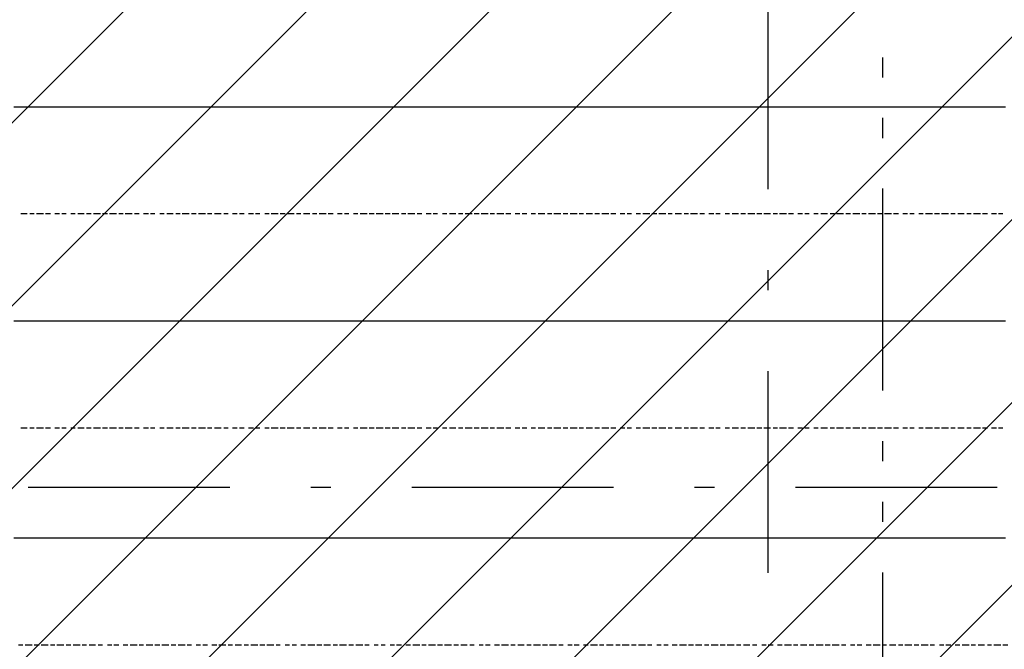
# Model space of a CAD drawing. Extents: x 997 to 109698, y 921 to 94021.
# Tile 523 of 656: x 25096 to 26924, y 47429 to 48598. Entities that reach past the tile are written whole.
import ezdxf

# ---------------------------------------------------------------- set-up
doc = ezdxf.new("R2010")
doc.units = 0
doc.header["$MEASUREMENT"] = 0
for name, color, linetype in [('12', 7, 'CONTINUOUS'), ('28', 7, 'CONTINUOUS'), ('40', 7, 'CONTINUOUS')]:
    doc.layers.add(name, color=color, linetype=linetype)

msp = doc.modelspace()

# ---------------------------------------------------------------- linework, layer by layer
at = {"layer": '12', "color": 5}
for p, q in [((25084.630503, 48436.563401), (25097.630503, 48436.563401)), ((25097.630503, 48436.563401), (25105.630503, 48436.563401)), ((25105.630503, 48436.563401), (25118.630503, 48436.563401)), ((25118.630503, 48436.563401), (25126.630503, 48436.563401)), ((25126.630503, 48436.563401), (25135.630503, 48436.563401)), ((25135.630503, 48436.563401), (25148.630503, 48436.563401)), ((25148.630503, 48436.563401), (25156.630503, 48436.563401)), ((25156.630503, 48436.563401), (25164.630503, 48436.563401)), ((25164.630503, 48436.563401), (25177.630503, 48436.563401)), ((25177.630503, 48436.563401), (25186.630503, 48436.563401)), ((25186.630503, 48436.563401), (25194.630503, 48436.563401)), ((25194.630503, 48436.563401), (25207.630503, 48436.563401)), ((25207.630503, 48436.563401), (25215.630503, 48436.563401)), ((25215.630503, 48436.563401), (25224.630503, 48436.563401)), ((25224.630503, 48436.563401), (25236.630503, 48436.563401)), ((25236.630503, 48436.563401), (25245.630503, 48436.563401)), ((25245.630503, 48436.563401), (25258.630503, 48436.563401)), ((25258.630503, 48436.563401), (25266.630503, 48436.563401)), ((25266.630503, 48436.563401), (25275.630503, 48436.563401)), ((25275.630503, 48436.563401), (25287.630503, 48436.563401)), ((25287.630503, 48436.563401), (25296.630503, 48436.563401)), ((25296.630503, 48436.563401), (25304.630503, 48436.563401)), ((25304.630503, 48436.563401), (25317.630503, 48436.563401)), ((25317.630503, 48436.563401), (25325.630503, 48436.563401)), ((25325.630503, 48436.563401), (25334.630503, 48436.563401)), ((25334.630503, 48436.563401), (25346.630503, 48436.563401)), ((25346.630503, 48436.563401), (25355.630503, 48436.563401)), ((25355.630503, 48436.563401), (25368.630503, 48436.563401)), ((25368.630503, 48436.563401), (25376.630503, 48436.563401)), ((25376.630503, 48436.563401), (25385.630503, 48436.563401)), ((25385.630503, 48436.563401), (25397.630503, 48436.563401)), ((25397.630503, 48436.563401), (25406.630503, 48436.563401)), ((25406.630503, 48436.563401), (25414.630503, 48436.563401)), ((25414.630503, 48436.563401), (25427.630503, 48436.563401)), ((25427.630503, 48436.563401), (25435.630503, 48436.563401)), ((25435.630503, 48436.563401), (25444.630503, 48436.563401)), ((25444.630503, 48436.563401), (25457.630503, 48436.563401)), ((25457.630503, 48436.563401), (25465.630503, 48436.563401)), ((25465.630503, 48436.563401), (25478.630503, 48436.563401)), ((25478.630503, 48436.563401), (25486.630503, 48436.563401)), ((25486.630503, 48436.563401), (25495.630503, 48436.563401)), ((25495.630503, 48436.563401), (25507.630503, 48436.563401)), ((25507.630503, 48436.563401), (25516.630503, 48436.563401)), ((25516.630503, 48436.563401), (25524.630503, 48436.563401)), ((25524.630503, 48436.563401), (25537.630503, 48436.563401)), ((25537.630503, 48436.563401), (25545.630503, 48436.563401)), ((25545.630503, 48436.563401), (25554.630503, 48436.563401)), ((25554.630503, 48436.563401), (25567.630503, 48436.563401)), ((25567.630503, 48436.563401), (25575.630503, 48436.563401)), ((25575.630503, 48436.563401), (25588.630503, 48436.563401)), ((25588.630503, 48436.563401), (25596.630503, 48436.563401)), ((25596.630503, 48436.563401), (25605.630503, 48436.563401)), ((25605.630503, 48436.563401), (25617.630503, 48436.563401)), ((25617.630503, 48436.563401), (25626.630503, 48436.563401)), ((25626.630503, 48436.563401), (25634.630503, 48436.563401)), ((25634.630503, 48436.563401), (25647.630503, 48436.563401)), ((25647.630503, 48436.563401), (25656.630503, 48436.563401)), ((25656.630503, 48436.563401), (25664.630503, 48436.563401)), ((25664.630503, 48436.563401), (25677.630503, 48436.563401)), ((25677.630503, 48436.563401), (25685.630503, 48436.563401)), ((25685.630503, 48436.563401), (25698.630503, 48436.563401)), ((25698.630503, 48436.563401), (25706.630503, 48436.563401)), ((25706.630503, 48436.563401), (25715.630503, 48436.563401)), ((25715.630503, 48436.563401), (25727.630503, 48436.563401)), ((25727.630503, 48436.563401), (25736.630503, 48436.563401)), ((25736.630503, 48436.563401), (25744.630503, 48436.563401)), ((25744.630503, 48436.563401), (25757.630503, 48436.563401)), ((25757.630503, 48436.563401), (25766.630503, 48436.563401)), ((25766.630503, 48436.563401), (25774.630503, 48436.563401)), ((25774.630503, 48436.563401), (25787.630503, 48436.563401)), ((25787.630503, 48436.563401), (25795.630503, 48436.563401)), ((25795.630503, 48436.563401), (25804.630503, 48436.563401)), ((25804.630503, 48436.563401), (25816.630503, 48436.563401)), ((25816.630503, 48436.563401), (25825.630503, 48436.563401)), ((25825.630503, 48436.563401), (25838.630503, 48436.563401)), ((25838.630503, 48436.563401), (25846.630503, 48436.563401)), ((25846.630503, 48436.563401), (25854.630503, 48436.563401)), ((25854.630503, 48436.563401), (25867.630503, 48436.563401)), ((25867.630503, 48436.563401), (25876.630503, 48436.563401)), ((25876.630503, 48436.563401), (25884.630503, 48436.563401)), ((25884.630503, 48436.563401), (25897.630503, 48436.563401)), ((25897.630503, 48436.563401), (25905.630503, 48436.563401)), ((25905.630503, 48436.563401), (25914.630503, 48436.563401)), ((25914.630503, 48436.563401), (25926.630503, 48436.563401)), ((25926.630503, 48436.563401), (25935.630503, 48436.563401)), ((25935.630503, 48436.563401), (25948.630503, 48436.563401)), ((25948.630503, 48436.563401), (25956.630503, 48436.563401)), ((25956.630503, 48436.563401), (25965.630503, 48436.563401)), ((25965.630503, 48436.563401), (25977.630503, 48436.563401)), ((25977.630503, 48436.563401), (25986.630503, 48436.563401)), ((25986.630503, 48436.563401), (25994.630503, 48436.563401)), ((25994.630503, 48436.563401), (26007.630503, 48436.563401)), ((26007.630503, 48436.563401), (26015.630503, 48436.563401)), ((26015.630503, 48436.563401), (26024.630503, 48436.563401)), ((26024.630503, 48436.563401), (26037.630503, 48436.563401)), ((26037.630503, 48436.563401), (26045.630503, 48436.563401)), ((26045.630503, 48436.563401), (26058.630503, 48436.563401)), ((26058.630503, 48436.563401), (26066.630503, 48436.563401)), ((26066.630503, 48436.563401), (26075.630503, 48436.563401)), ((26075.630503, 48436.563401), (26087.630503, 48436.563401)), ((26087.630503, 48436.563401), (26096.630503, 48436.563401)), ((26096.630503, 48436.563401), (26104.630503, 48436.563401)), ((26104.630503, 48436.563401), (26117.630503, 48436.563401)), ((26117.630503, 48436.563401), (26125.630503, 48436.563401)), ((26125.630503, 48436.563401), (26134.630503, 48436.563401)), ((26134.630503, 48436.563401), (26147.630503, 48436.563401)), ((26147.630503, 48436.563401), (26155.630503, 48436.563401)), ((26155.630503, 48436.563401), (26168.630503, 48436.563401)), ((26168.630503, 48436.563401), (26176.630503, 48436.563401)), ((26176.630503, 48436.563401), (26185.630503, 48436.563401)), ((26185.630503, 48436.563401), (26197.630503, 48436.563401)), ((26197.630503, 48436.563401), (26206.630503, 48436.563401)), ((26206.630503, 48436.563401), (26214.630503, 48436.563401)), ((26214.630503, 48436.563401), (26227.630503, 48436.563401)), ((26227.630503, 48436.563401), (26235.630503, 48436.563401)), ((26235.630503, 48436.563401), (26244.630503, 48436.563401)), ((26244.630503, 48436.563401), (26257.630503, 48436.563401)), ((26257.630503, 48436.563401), (26265.630503, 48436.563401)), ((26265.630503, 48436.563401), (26278.630503, 48436.563401)), ((26278.630503, 48436.563401), (26286.630503, 48436.563401)), ((26286.630503, 48436.563401), (26295.630503, 48436.563401)), ((26295.630503, 48436.563401), (26307.630503, 48436.563401)), ((26307.630503, 48436.563401), (26316.630503, 48436.563401)), ((26316.630503, 48436.563401), (26324.630503, 48436.563401)), ((26324.630503, 48436.563401), (26337.630503, 48436.563401)), ((26337.630503, 48436.563401), (26346.630503, 48436.563401)), ((26346.630503, 48436.563401), (26354.630503, 48436.563401)), ((26354.630503, 48436.563401), (26367.630503, 48436.563401)), ((26367.630503, 48436.563401), (26375.630503, 48436.563401)), ((26375.630503, 48436.563401), (26384.630503, 48436.563401)), ((26384.630503, 48436.563401), (26396.630503, 48436.563401)), ((26396.630503, 48436.563401), (26405.630503, 48436.563401)), ((26405.630503, 48436.563401), (26418.630503, 48436.563401)), ((26418.630503, 48436.563401), (26426.630503, 48436.563401)), ((26426.630503, 48436.563401), (26434.630503, 48436.563401)), ((26434.630503, 48436.563401), (26447.630503, 48436.563401)), ((26447.630503, 48436.563401), (26456.630503, 48436.563401)), ((26456.630503, 48436.563401), (26464.630503, 48436.563401)), ((26464.630503, 48436.563401), (26477.630503, 48436.563401)), ((26477.630503, 48436.563401), (26485.630503, 48436.563401)), ((26485.630503, 48436.563401), (26494.630503, 48436.563401)), ((26494.630503, 48436.563401), (26506.630503, 48436.563401)), ((26506.630503, 48436.563401), (26515.630503, 48436.563401)), ((26515.630503, 48436.563401), (26528.630503, 48436.563401)), ((26528.630503, 48436.563401), (26536.630503, 48436.563401)), ((26536.630503, 48436.563401), (26545.630503, 48436.563401)), ((26545.630503, 48436.563401), (26557.630503, 48436.563401)), ((26557.630503, 48436.563401), (26566.630503, 48436.563401)), ((26566.630503, 48436.563401), (26574.630503, 48436.563401)), ((26574.630503, 48436.563401), (26587.630503, 48436.563401)), ((26587.630503, 48436.563401), (26595.630503, 48436.563401)), ((26595.630503, 48436.563401), (26604.630503, 48436.563401)), ((26604.630503, 48436.563401), (26617.630503, 48436.563401)), ((26617.630503, 48436.563401), (26625.630503, 48436.563401)), ((26625.630503, 48436.563401), (26638.630503, 48436.563401)), ((26638.630503, 48436.563401), (26646.630503, 48436.563401)), ((26646.630503, 48436.563401), (26655.630503, 48436.563401)), ((26655.630503, 48436.563401), (26667.630503, 48436.563401)), ((26667.630503, 48436.563401), (26676.630503, 48436.563401)), ((26676.630503, 48436.563401), (26684.630503, 48436.563401)), ((26684.630503, 48436.563401), (26697.630503, 48436.563401)), ((26697.630503, 48436.563401), (26705.630503, 48436.563401)), ((26705.630503, 48436.563401), (26714.630503, 48436.563401)), ((26714.630503, 48436.563401), (26727.630503, 48436.563401)), ((26727.630503, 48436.563401), (26735.630503, 48436.563401)), ((26735.630503, 48436.563401), (26748.630503, 48436.563401)), ((26748.630503, 48436.563401), (26756.630503, 48436.563401)), ((26756.630503, 48436.563401), (26765.630503, 48436.563401)), ((26765.630503, 48436.563401), (26777.630503, 48436.563401)), ((26777.630503, 48436.563401), (26786.630503, 48436.563401)), ((26786.630503, 48436.563401), (26794.630503, 48436.563401)), ((26794.630503, 48436.563401), (26807.630503, 48436.563401)), ((26807.630503, 48436.563401), (26815.630503, 48436.563401)), ((26815.630503, 48436.563401), (26824.630503, 48436.563401)), ((26824.630503, 48436.563401), (26837.630503, 48436.563401)), ((26837.630503, 48436.563401), (26845.630503, 48436.563401)), ((26845.630503, 48436.563401), (26858.630503, 48436.563401)), ((26858.630503, 48436.563401), (26866.630503, 48436.563401)), ((26866.630503, 48436.563401), (26875.630503, 48436.563401)), ((26875.630503, 48436.563401), (26887.630503, 48436.563401)), ((26887.630503, 48436.563401), (26896.630503, 48436.563401)), ((26896.630503, 48436.563401), (26904.630503, 48436.563401)), ((26904.630503, 48436.563401), (26917.630503, 48436.563401)), ((26917.630503, 48436.563401), (26926.630503, 48436.563401)), ((25084.630503, 48039.563401), (25097.630503, 48039.563401)), ((25097.630503, 48039.563401), (25105.630503, 48039.563401)), ((25105.630503, 48039.563401), (25118.630503, 48039.563401)), ((25118.630503, 48039.563401), (25126.630503, 48039.563401)), ((25126.630503, 48039.563401), (25135.630503, 48039.563401)), ((25135.630503, 48039.563401), (25148.630503, 48039.563401)), ((25148.630503, 48039.563401), (25156.630503, 48039.563401)), ((25156.630503, 48039.563401), (25164.630503, 48039.563401)), ((25164.630503, 48039.563401), (25177.630503, 48039.563401)), ((25177.630503, 48039.563401), (25186.630503, 48039.563401)), ((25186.630503, 48039.563401), (25194.630503, 48039.563401)), ((25194.630503, 48039.563401), (25207.630503, 48039.563401)), ((25207.630503, 48039.563401), (25215.630503, 48039.563401)), ((25215.630503, 48039.563401), (25224.630503, 48039.563401)), ((25224.630503, 48039.563401), (25236.630503, 48039.563401)), ((25236.630503, 48039.563401), (25245.630503, 48039.563401)), ((25245.630503, 48039.563401), (25258.630503, 48039.563401)), ((25258.630503, 48039.563401), (25266.630503, 48039.563401)), ((25266.630503, 48039.563401), (25275.630503, 48039.563401)), ((25275.630503, 48039.563401), (25287.630503, 48039.563401)), ((25287.630503, 48039.563401), (25296.630503, 48039.563401)), ((25296.630503, 48039.563401), (25304.630503, 48039.563401)), ((25304.630503, 48039.563401), (25317.630503, 48039.563401)), ((25317.630503, 48039.563401), (25325.630503, 48039.563401)), ((25325.630503, 48039.563401), (25334.630503, 48039.563401)), ((25334.630503, 48039.563401), (25346.630503, 48039.563401)), ((25346.630503, 48039.563401), (25355.630503, 48039.563401)), ((25355.630503, 48039.563401), (25368.630503, 48039.563401)), ((25368.630503, 48039.563401), (25376.630503, 48039.563401)), ((25376.630503, 48039.563401), (25385.630503, 48039.563401)), ((25385.630503, 48039.563401), (25397.630503, 48039.563401)), ((25397.630503, 48039.563401), (25406.630503, 48039.563401)), ((25406.630503, 48039.563401), (25414.630503, 48039.563401)), ((25414.630503, 48039.563401), (25427.630503, 48039.563401)), ((25427.630503, 48039.563401), (25435.630503, 48039.563401)), ((25435.630503, 48039.563401), (25444.630503, 48039.563401)), ((25444.630503, 48039.563401), (25457.630503, 48039.563401)), ((25457.630503, 48039.563401), (25465.630503, 48039.563401)), ((25465.630503, 48039.563401), (25478.630503, 48039.563401)), ((25478.630503, 48039.563401), (25486.630503, 48039.563401)), ((25486.630503, 48039.563401), (25495.630503, 48039.563401)), ((25495.630503, 48039.563401), (25507.630503, 48039.563401)), ((25507.630503, 48039.563401), (25516.630503, 48039.563401)), ((25516.630503, 48039.563401), (25524.630503, 48039.563401)), ((25524.630503, 48039.563401), (25537.630503, 48039.563401)), ((25537.630503, 48039.563401), (25545.630503, 48039.563401)), ((25545.630503, 48039.563401), (25554.630503, 48039.563401)), ((25554.630503, 48039.563401), (25567.630503, 48039.563401)), ((25567.630503, 48039.563401), (25575.630503, 48039.563401)), ((25575.630503, 48039.563401), (25588.630503, 48039.563401)), ((25588.630503, 48039.563401), (25596.630503, 48039.563401)), ((25596.630503, 48039.563401), (25605.630503, 48039.563401)), ((25605.630503, 48039.563401), (25617.630503, 48039.563401)), ((25617.630503, 48039.563401), (25626.630503, 48039.563401)), ((25626.630503, 48039.563401), (25634.630503, 48039.563401)), ((25634.630503, 48039.563401), (25647.630503, 48039.563401)), ((25647.630503, 48039.563401), (25656.630503, 48039.563401)), ((25656.630503, 48039.563401), (25664.630503, 48039.563401)), ((25664.630503, 48039.563401), (25677.630503, 48039.563401)), ((25677.630503, 48039.563401), (25685.630503, 48039.563401)), ((25685.630503, 48039.563401), (25698.630503, 48039.563401)), ((25698.630503, 48039.563401), (25706.630503, 48039.563401)), ((25706.630503, 48039.563401), (25715.630503, 48039.563401)), ((25715.630503, 48039.563401), (25727.630503, 48039.563401)), ((25727.630503, 48039.563401), (25736.630503, 48039.563401)), ((25736.630503, 48039.563401), (25744.630503, 48039.563401)), ((25744.630503, 48039.563401), (25757.630503, 48039.563401)), ((25757.630503, 48039.563401), (25766.630503, 48039.563401)), ((25766.630503, 48039.563401), (25774.630503, 48039.563401)), ((25774.630503, 48039.563401), (25787.630503, 48039.563401)), ((25787.630503, 48039.563401), (25795.630503, 48039.563401)), ((25795.630503, 48039.563401), (25804.630503, 48039.563401)), ((25804.630503, 48039.563401), (25816.630503, 48039.563401)), ((25816.630503, 48039.563401), (25825.630503, 48039.563401)), ((25825.630503, 48039.563401), (25838.630503, 48039.563401)), ((25838.630503, 48039.563401), (25846.630503, 48039.563401)), ((25846.630503, 48039.563401), (25854.630503, 48039.563401)), ((25854.630503, 48039.563401), (25867.630503, 48039.563401)), ((25867.630503, 48039.563401), (25876.630503, 48039.563401)), ((25876.630503, 48039.563401), (25884.630503, 48039.563401)), ((25884.630503, 48039.563401), (25897.630503, 48039.563401)), ((25897.630503, 48039.563401), (25905.630503, 48039.563401)), ((25905.630503, 48039.563401), (25914.630503, 48039.563401)), ((25914.630503, 48039.563401), (25926.630503, 48039.563401)), ((25926.630503, 48039.563401), (25935.630503, 48039.563401)), ((25935.630503, 48039.563401), (25948.630503, 48039.563401)), ((25948.630503, 48039.563401), (25956.630503, 48039.563401)), ((25956.630503, 48039.563401), (25965.630503, 48039.563401)), ((25965.630503, 48039.563401), (25977.630503, 48039.563401)), ((25977.630503, 48039.563401), (25986.630503, 48039.563401)), ((25986.630503, 48039.563401), (25994.630503, 48039.563401)), ((25994.630503, 48039.563401), (26007.630503, 48039.563401)), ((26007.630503, 48039.563401), (26015.630503, 48039.563401)), ((26015.630503, 48039.563401), (26024.630503, 48039.563401)), ((26024.630503, 48039.563401), (26037.630503, 48039.563401)), ((26037.630503, 48039.563401), (26045.630503, 48039.563401)), ((26045.630503, 48039.563401), (26058.630503, 48039.563401)), ((26058.630503, 48039.563401), (26066.630503, 48039.563401)), ((26066.630503, 48039.563401), (26075.630503, 48039.563401)), ((26075.630503, 48039.563401), (26087.630503, 48039.563401)), ((26087.630503, 48039.563401), (26096.630503, 48039.563401)), ((26096.630503, 48039.563401), (26104.630503, 48039.563401)), ((26104.630503, 48039.563401), (26117.630503, 48039.563401)), ((26117.630503, 48039.563401), (26125.630503, 48039.563401)), ((26125.630503, 48039.563401), (26134.630503, 48039.563401)), ((26134.630503, 48039.563401), (26147.630503, 48039.563401)), ((26147.630503, 48039.563401), (26155.630503, 48039.563401)), ((26155.630503, 48039.563401), (26168.630503, 48039.563401)), ((26168.630503, 48039.563401), (26176.630503, 48039.563401)), ((26176.630503, 48039.563401), (26185.630503, 48039.563401)), ((26185.630503, 48039.563401), (26197.630503, 48039.563401)), ((26197.630503, 48039.563401), (26206.630503, 48039.563401)), ((26206.630503, 48039.563401), (26214.630503, 48039.563401)), ((26214.630503, 48039.563401), (26227.630503, 48039.563401)), ((26227.630503, 48039.563401), (26235.630503, 48039.563401)), ((26235.630503, 48039.563401), (26244.630503, 48039.563401)), ((26244.630503, 48039.563401), (26257.630503, 48039.563401)), ((26257.630503, 48039.563401), (26265.630503, 48039.563401)), ((26265.630503, 48039.563401), (26278.630503, 48039.563401)), ((26278.630503, 48039.563401), (26286.630503, 48039.563401)), ((26286.630503, 48039.563401), (26295.630503, 48039.563401)), ((26295.630503, 48039.563401), (26307.630503, 48039.563401)), ((26307.630503, 48039.563401), (26316.630503, 48039.563401)), ((26316.630503, 48039.563401), (26324.630503, 48039.563401)), ((26324.630503, 48039.563401), (26337.630503, 48039.563401)), ((26337.630503, 48039.563401), (26346.630503, 48039.563401)), ((26346.630503, 48039.563401), (26354.630503, 48039.563401)), ((26354.630503, 48039.563401), (26367.630503, 48039.563401)), ((26367.630503, 48039.563401), (26375.630503, 48039.563401)), ((26375.630503, 48039.563401), (26384.630503, 48039.563401)), ((26384.630503, 48039.563401), (26396.630503, 48039.563401)), ((26396.630503, 48039.563401), (26405.630503, 48039.563401)), ((26405.630503, 48039.563401), (26418.630503, 48039.563401)), ((26418.630503, 48039.563401), (26426.630503, 48039.563401)), ((26426.630503, 48039.563401), (26434.630503, 48039.563401)), ((26434.630503, 48039.563401), (26447.630503, 48039.563401)), ((26447.630503, 48039.563401), (26456.630503, 48039.563401)), ((26456.630503, 48039.563401), (26464.630503, 48039.563401)), ((26464.630503, 48039.563401), (26477.630503, 48039.563401)), ((26477.630503, 48039.563401), (26485.630503, 48039.563401)), ((26485.630503, 48039.563401), (26494.630503, 48039.563401)), ((26494.630503, 48039.563401), (26506.630503, 48039.563401)), ((26506.630503, 48039.563401), (26515.630503, 48039.563401)), ((26515.630503, 48039.563401), (26528.630503, 48039.563401)), ((26528.630503, 48039.563401), (26536.630503, 48039.563401)), ((26536.630503, 48039.563401), (26545.630503, 48039.563401)), ((26545.630503, 48039.563401), (26557.630503, 48039.563401)), ((26557.630503, 48039.563401), (26566.630503, 48039.563401)), ((26566.630503, 48039.563401), (26574.630503, 48039.563401)), ((26574.630503, 48039.563401), (26587.630503, 48039.563401)), ((26587.630503, 48039.563401), (26595.630503, 48039.563401)), ((26595.630503, 48039.563401), (26604.630503, 48039.563401)), ((26604.630503, 48039.563401), (26617.630503, 48039.563401)), ((26617.630503, 48039.563401), (26625.630503, 48039.563401)), ((26625.630503, 48039.563401), (26638.630503, 48039.563401)), ((26638.630503, 48039.563401), (26646.630503, 48039.563401)), ((26646.630503, 48039.563401), (26655.630503, 48039.563401)), ((26655.630503, 48039.563401), (26667.630503, 48039.563401)), ((26667.630503, 48039.563401), (26676.630503, 48039.563401)), ((26676.630503, 48039.563401), (26684.630503, 48039.563401)), ((26684.630503, 48039.563401), (26697.630503, 48039.563401)), ((26697.630503, 48039.563401), (26705.630503, 48039.563401)), ((26705.630503, 48039.563401), (26714.630503, 48039.563401)), ((26714.630503, 48039.563401), (26727.630503, 48039.563401)), ((26727.630503, 48039.563401), (26735.630503, 48039.563401)), ((26735.630503, 48039.563401), (26748.630503, 48039.563401)), ((26748.630503, 48039.563401), (26756.630503, 48039.563401)), ((26756.630503, 48039.563401), (26765.630503, 48039.563401)), ((26765.630503, 48039.563401), (26777.630503, 48039.563401)), ((26777.630503, 48039.563401), (26786.630503, 48039.563401)), ((26786.630503, 48039.563401), (26794.630503, 48039.563401)), ((26794.630503, 48039.563401), (26807.630503, 48039.563401)), ((26807.630503, 48039.563401), (26815.630503, 48039.563401)), ((26815.630503, 48039.563401), (26824.630503, 48039.563401)), ((26824.630503, 48039.563401), (26837.630503, 48039.563401)), ((26837.630503, 48039.563401), (26845.630503, 48039.563401)), ((26845.630503, 48039.563401), (26858.630503, 48039.563401)), ((26858.630503, 48039.563401), (26866.630503, 48039.563401)), ((26866.630503, 48039.563401), (26875.630503, 48039.563401)), ((26875.630503, 48039.563401), (26887.630503, 48039.563401)), ((26887.630503, 48039.563401), (26896.630503, 48039.563401)), ((26896.630503, 48039.563401), (26904.630503, 48039.563401)), ((26904.630503, 48039.563401), (26917.630503, 48039.563401)), ((26917.630503, 48039.563401), (26926.630503, 48039.563401)), ((25084.630503, 47636.563401), (25097.630503, 47636.563401)), ((25097.630503, 47636.563401), (25105.630503, 47636.563401)), ((25105.630503, 47636.563401), (25118.630503, 47636.563401)), ((25118.630503, 47636.563401), (25126.630503, 47636.563401)), ((25126.630503, 47636.563401), (25135.630503, 47636.563401)), ((25135.630503, 47636.563401), (25148.630503, 47636.563401)), ((25148.630503, 47636.563401), (25156.630503, 47636.563401)), ((25156.630503, 47636.563401), (25164.630503, 47636.563401)), ((25164.630503, 47636.563401), (25177.630503, 47636.563401)), ((25177.630503, 47636.563401), (25186.630503, 47636.563401)), ((25186.630503, 47636.563401), (25194.630503, 47636.563401)), ((25194.630503, 47636.563401), (25207.630503, 47636.563401)), ((25207.630503, 47636.563401), (25215.630503, 47636.563401)), ((25215.630503, 47636.563401), (25224.630503, 47636.563401)), ((25224.630503, 47636.563401), (25236.630503, 47636.563401)), ((25236.630503, 47636.563401), (25245.630503, 47636.563401)), ((25245.630503, 47636.563401), (25258.630503, 47636.563401)), ((25258.630503, 47636.563401), (25266.630503, 47636.563401)), ((25266.630503, 47636.563401), (25275.630503, 47636.563401)), ((25275.630503, 47636.563401), (25287.630503, 47636.563401)), ((25287.630503, 47636.563401), (25296.630503, 47636.563401)), ((25296.630503, 47636.563401), (25304.630503, 47636.563401)), ((25304.630503, 47636.563401), (25317.630503, 47636.563401)), ((25317.630503, 47636.563401), (25325.630503, 47636.563401)), ((25325.630503, 47636.563401), (25334.630503, 47636.563401)), ((25334.630503, 47636.563401), (25346.630503, 47636.563401)), ((25346.630503, 47636.563401), (25355.630503, 47636.563401)), ((25355.630503, 47636.563401), (25368.630503, 47636.563401)), ((25368.630503, 47636.563401), (25376.630503, 47636.563401)), ((25376.630503, 47636.563401), (25385.630503, 47636.563401)), ((25385.630503, 47636.563401), (25397.630503, 47636.563401)), ((25397.630503, 47636.563401), (25406.630503, 47636.563401)), ((25406.630503, 47636.563401), (25414.630503, 47636.563401)), ((25414.630503, 47636.563401), (25427.630503, 47636.563401)), ((25427.630503, 47636.563401), (25435.630503, 47636.563401)), ((25435.630503, 47636.563401), (25444.630503, 47636.563401)), ((25444.630503, 47636.563401), (25457.630503, 47636.563401)), ((25457.630503, 47636.563401), (25465.630503, 47636.563401)), ((25465.630503, 47636.563401), (25478.630503, 47636.563401)), ((25478.630503, 47636.563401), (25486.630503, 47636.563401)), ((25486.630503, 47636.563401), (25495.630503, 47636.563401)), ((25495.630503, 47636.563401), (25507.630503, 47636.563401)), ((25507.630503, 47636.563401), (25516.630503, 47636.563401)), ((25516.630503, 47636.563401), (25524.630503, 47636.563401)), ((25524.630503, 47636.563401), (25537.630503, 47636.563401)), ((25537.630503, 47636.563401), (25545.630503, 47636.563401)), ((25545.630503, 47636.563401), (25554.630503, 47636.563401)), ((25554.630503, 47636.563401), (25567.630503, 47636.563401)), ((25567.630503, 47636.563401), (25575.630503, 47636.563401)), ((25575.630503, 47636.563401), (25588.630503, 47636.563401)), ((25588.630503, 47636.563401), (25596.630503, 47636.563401)), ((25596.630503, 47636.563401), (25605.630503, 47636.563401)), ((25605.630503, 47636.563401), (25617.630503, 47636.563401)), ((25617.630503, 47636.563401), (25626.630503, 47636.563401)), ((25626.630503, 47636.563401), (25634.630503, 47636.563401)), ((25634.630503, 47636.563401), (25647.630503, 47636.563401)), ((25647.630503, 47636.563401), (25656.630503, 47636.563401)), ((25656.630503, 47636.563401), (25664.630503, 47636.563401)), ((25664.630503, 47636.563401), (25677.630503, 47636.563401)), ((25677.630503, 47636.563401), (25685.630503, 47636.563401)), ((25685.630503, 47636.563401), (25698.630503, 47636.563401)), ((25698.630503, 47636.563401), (25706.630503, 47636.563401)), ((25706.630503, 47636.563401), (25715.630503, 47636.563401)), ((25715.630503, 47636.563401), (25727.630503, 47636.563401)), ((25727.630503, 47636.563401), (25736.630503, 47636.563401)), ((25736.630503, 47636.563401), (25744.630503, 47636.563401)), ((25744.630503, 47636.563401), (25757.630503, 47636.563401)), ((25757.630503, 47636.563401), (25766.630503, 47636.563401)), ((25766.630503, 47636.563401), (25774.630503, 47636.563401)), ((25774.630503, 47636.563401), (25787.630503, 47636.563401)), ((25787.630503, 47636.563401), (25795.630503, 47636.563401)), ((25795.630503, 47636.563401), (25804.630503, 47636.563401)), ((25804.630503, 47636.563401), (25816.630503, 47636.563401)), ((25816.630503, 47636.563401), (25825.630503, 47636.563401)), ((25825.630503, 47636.563401), (25838.630503, 47636.563401)), ((25838.630503, 47636.563401), (25846.630503, 47636.563401)), ((25846.630503, 47636.563401), (25854.630503, 47636.563401)), ((25854.630503, 47636.563401), (25867.630503, 47636.563401)), ((25867.630503, 47636.563401), (25876.630503, 47636.563401)), ((25876.630503, 47636.563401), (25884.630503, 47636.563401)), ((25884.630503, 47636.563401), (25897.630503, 47636.563401)), ((25897.630503, 47636.563401), (25905.630503, 47636.563401)), ((25905.630503, 47636.563401), (25914.630503, 47636.563401)), ((25914.630503, 47636.563401), (25926.630503, 47636.563401)), ((25926.630503, 47636.563401), (25935.630503, 47636.563401)), ((25935.630503, 47636.563401), (25948.630503, 47636.563401)), ((25948.630503, 47636.563401), (25956.630503, 47636.563401)), ((25956.630503, 47636.563401), (25965.630503, 47636.563401)), ((25965.630503, 47636.563401), (25977.630503, 47636.563401)), ((25977.630503, 47636.563401), (25986.630503, 47636.563401)), ((25986.630503, 47636.563401), (25994.630503, 47636.563401)), ((25994.630503, 47636.563401), (26007.630503, 47636.563401)), ((26007.630503, 47636.563401), (26015.630503, 47636.563401)), ((26015.630503, 47636.563401), (26024.630503, 47636.563401)), ((26024.630503, 47636.563401), (26037.630503, 47636.563401)), ((26037.630503, 47636.563401), (26045.630503, 47636.563401)), ((26045.630503, 47636.563401), (26058.630503, 47636.563401)), ((26058.630503, 47636.563401), (26066.630503, 47636.563401)), ((26066.630503, 47636.563401), (26075.630503, 47636.563401)), ((26075.630503, 47636.563401), (26087.630503, 47636.563401)), ((26087.630503, 47636.563401), (26096.630503, 47636.563401)), ((26096.630503, 47636.563401), (26104.630503, 47636.563401)), ((26104.630503, 47636.563401), (26117.630503, 47636.563401)), ((26117.630503, 47636.563401), (26125.630503, 47636.563401)), ((26125.630503, 47636.563401), (26134.630503, 47636.563401)), ((26134.630503, 47636.563401), (26147.630503, 47636.563401)), ((26147.630503, 47636.563401), (26155.630503, 47636.563401)), ((26155.630503, 47636.563401), (26168.630503, 47636.563401)), ((26168.630503, 47636.563401), (26176.630503, 47636.563401)), ((26176.630503, 47636.563401), (26185.630503, 47636.563401)), ((26185.630503, 47636.563401), (26197.630503, 47636.563401)), ((26197.630503, 47636.563401), (26206.630503, 47636.563401)), ((26206.630503, 47636.563401), (26214.630503, 47636.563401)), ((26214.630503, 47636.563401), (26227.630503, 47636.563401)), ((26227.630503, 47636.563401), (26235.630503, 47636.563401)), ((26235.630503, 47636.563401), (26244.630503, 47636.563401)), ((26244.630503, 47636.563401), (26257.630503, 47636.563401)), ((26257.630503, 47636.563401), (26265.630503, 47636.563401)), ((26265.630503, 47636.563401), (26278.630503, 47636.563401)), ((26278.630503, 47636.563401), (26286.630503, 47636.563401)), ((26286.630503, 47636.563401), (26295.630503, 47636.563401)), ((26295.630503, 47636.563401), (26307.630503, 47636.563401)), ((26307.630503, 47636.563401), (26316.630503, 47636.563401)), ((26316.630503, 47636.563401), (26324.630503, 47636.563401)), ((26324.630503, 47636.563401), (26337.630503, 47636.563401)), ((26337.630503, 47636.563401), (26346.630503, 47636.563401)), ((26346.630503, 47636.563401), (26354.630503, 47636.563401)), ((26354.630503, 47636.563401), (26367.630503, 47636.563401)), ((26367.630503, 47636.563401), (26375.630503, 47636.563401)), ((26375.630503, 47636.563401), (26384.630503, 47636.563401)), ((26384.630503, 47636.563401), (26396.630503, 47636.563401)), ((26396.630503, 47636.563401), (26405.630503, 47636.563401)), ((26405.630503, 47636.563401), (26418.630503, 47636.563401)), ((26418.630503, 47636.563401), (26426.630503, 47636.563401)), ((26426.630503, 47636.563401), (26434.630503, 47636.563401)), ((26434.630503, 47636.563401), (26447.630503, 47636.563401)), ((26447.630503, 47636.563401), (26456.630503, 47636.563401)), ((26456.630503, 47636.563401), (26464.630503, 47636.563401)), ((26464.630503, 47636.563401), (26477.630503, 47636.563401)), ((26477.630503, 47636.563401), (26485.630503, 47636.563401)), ((26485.630503, 47636.563401), (26494.630503, 47636.563401)), ((26494.630503, 47636.563401), (26506.630503, 47636.563401)), ((26506.630503, 47636.563401), (26515.630503, 47636.563401)), ((26515.630503, 47636.563401), (26528.630503, 47636.563401)), ((26528.630503, 47636.563401), (26536.630503, 47636.563401)), ((26536.630503, 47636.563401), (26545.630503, 47636.563401)), ((26545.630503, 47636.563401), (26557.630503, 47636.563401)), ((26557.630503, 47636.563401), (26566.630503, 47636.563401)), ((26566.630503, 47636.563401), (26574.630503, 47636.563401)), ((26574.630503, 47636.563401), (26587.630503, 47636.563401)), ((26587.630503, 47636.563401), (26595.630503, 47636.563401)), ((26595.630503, 47636.563401), (26604.630503, 47636.563401)), ((26604.630503, 47636.563401), (26617.630503, 47636.563401)), ((26617.630503, 47636.563401), (26625.630503, 47636.563401)), ((26625.630503, 47636.563401), (26638.630503, 47636.563401)), ((26638.630503, 47636.563401), (26646.630503, 47636.563401)), ((26646.630503, 47636.563401), (26655.630503, 47636.563401)), ((26655.630503, 47636.563401), (26667.630503, 47636.563401)), ((26667.630503, 47636.563401), (26676.630503, 47636.563401)), ((26676.630503, 47636.563401), (26684.630503, 47636.563401)), ((26684.630503, 47636.563401), (26697.630503, 47636.563401)), ((26697.630503, 47636.563401), (26705.630503, 47636.563401)), ((26705.630503, 47636.563401), (26714.630503, 47636.563401)), ((26714.630503, 47636.563401), (26727.630503, 47636.563401)), ((26727.630503, 47636.563401), (26735.630503, 47636.563401)), ((26735.630503, 47636.563401), (26748.630503, 47636.563401)), ((26748.630503, 47636.563401), (26756.630503, 47636.563401)), ((26756.630503, 47636.563401), (26765.630503, 47636.563401)), ((26765.630503, 47636.563401), (26777.630503, 47636.563401)), ((26777.630503, 47636.563401), (26786.630503, 47636.563401)), ((26786.630503, 47636.563401), (26794.630503, 47636.563401)), ((26794.630503, 47636.563401), (26807.630503, 47636.563401)), ((26807.630503, 47636.563401), (26815.630503, 47636.563401)), ((26815.630503, 47636.563401), (26824.630503, 47636.563401)), ((26824.630503, 47636.563401), (26837.630503, 47636.563401)), ((26837.630503, 47636.563401), (26845.630503, 47636.563401)), ((26845.630503, 47636.563401), (26858.630503, 47636.563401)), ((26858.630503, 47636.563401), (26866.630503, 47636.563401)), ((26866.630503, 47636.563401), (26875.630503, 47636.563401)), ((26875.630503, 47636.563401), (26887.630503, 47636.563401)), ((26887.630503, 47636.563401), (26896.630503, 47636.563401)), ((26896.630503, 47636.563401), (26904.630503, 47636.563401)), ((26904.630503, 47636.563401), (26917.630503, 47636.563401)), ((26917.630503, 47636.563401), (26926.630503, 47636.563401))]:
    msp.add_line(p, q, dxfattribs=at)
at = {"layer": '12', "color": 1}
for p, q in [((25097.630503, 48238.563401), (25109.630503, 48238.563401)), ((25114.630503, 48238.563401), (25122.630503, 48238.563401)), ((25126.630503, 48238.563401), (25139.630503, 48238.563401)), ((25143.630503, 48238.563401), (25152.630503, 48238.563401)), ((25160.630503, 48238.563401), (25169.630503, 48238.563401)), ((25173.630503, 48238.563401), (25181.630503, 48238.563401)), ((25190.630503, 48238.563401), (25198.630503, 48238.563401)), ((25203.630503, 48238.563401), (25215.630503, 48238.563401)), ((25219.630503, 48238.563401), (25228.630503, 48238.563401)), ((25232.630503, 48238.563401), (25245.630503, 48238.563401)), ((25249.630503, 48238.563401), (25258.630503, 48238.563401)), ((25262.630503, 48238.563401), (25275.630503, 48238.563401)), ((25279.630503, 48238.563401), (25287.630503, 48238.563401)), ((25291.630503, 48238.563401), (25304.630503, 48238.563401)), ((25308.630503, 48238.563401), (25317.630503, 48238.563401)), ((25325.630503, 48238.563401), (25334.630503, 48238.563401)), ((25338.630503, 48238.563401), (25346.630503, 48238.563401)), ((25355.630503, 48238.563401), (25363.630503, 48238.563401)), ((25368.630503, 48238.563401), (25380.630503, 48238.563401)), ((25385.630503, 48238.563401), (25393.630503, 48238.563401)), ((25397.630503, 48238.563401), (25410.630503, 48238.563401)), ((25414.630503, 48238.563401), (25423.630503, 48238.563401)), ((25427.630503, 48238.563401), (25440.630503, 48238.563401)), ((25444.630503, 48238.563401), (25452.630503, 48238.563401)), ((25457.630503, 48238.563401), (25469.630503, 48238.563401)), ((25474.630503, 48238.563401), (25482.630503, 48238.563401)), ((25490.630503, 48238.563401), (25499.630503, 48238.563401)), ((25503.630503, 48238.563401), (25512.630503, 48238.563401)), ((25520.630503, 48238.563401), (25529.630503, 48238.563401)), ((25533.630503, 48238.563401), (25541.630503, 48238.563401)), ((25550.630503, 48238.563401), (25558.630503, 48238.563401)), ((25562.630503, 48238.563401), (25575.630503, 48238.563401)), ((25579.630503, 48238.563401), (25588.630503, 48238.563401)), ((25592.630503, 48238.563401), (25605.630503, 48238.563401)), ((25609.630503, 48238.563401), (25617.630503, 48238.563401)), ((25622.630503, 48238.563401), (25634.630503, 48238.563401)), ((25639.630503, 48238.563401), (25647.630503, 48238.563401)), ((25651.630503, 48238.563401), (25664.630503, 48238.563401)), ((25668.630503, 48238.563401), (25677.630503, 48238.563401)), ((25685.630503, 48238.563401), (25694.630503, 48238.563401)), ((25698.630503, 48238.563401), (25706.630503, 48238.563401)), ((25715.630503, 48238.563401), (25723.630503, 48238.563401)), ((25727.630503, 48238.563401), (25740.630503, 48238.563401)), ((25744.630503, 48238.563401), (25753.630503, 48238.563401)), ((25757.630503, 48238.563401), (25770.630503, 48238.563401)), ((25774.630503, 48238.563401), (25783.630503, 48238.563401)), ((25787.630503, 48238.563401), (25799.630503, 48238.563401)), ((25804.630503, 48238.563401), (25812.630503, 48238.563401)), ((25816.630503, 48238.563401), (25829.630503, 48238.563401)), ((25833.630503, 48238.563401), (25842.630503, 48238.563401)), ((25850.630503, 48238.563401), (25859.630503, 48238.563401)), ((25863.630503, 48238.563401), (25871.630503, 48238.563401)), ((25880.630503, 48238.563401), (25888.630503, 48238.563401)), ((25893.630503, 48238.563401), (25905.630503, 48238.563401)), ((25910.630503, 48238.563401), (25918.630503, 48238.563401)), ((25922.630503, 48238.563401), (25935.630503, 48238.563401)), ((25939.630503, 48238.563401), (25948.630503, 48238.563401)), ((25952.630503, 48238.563401), (25965.630503, 48238.563401)), ((25969.630503, 48238.563401), (25977.630503, 48238.563401)), ((25981.630503, 48238.563401), (25994.630503, 48238.563401)), ((25998.630503, 48238.563401), (26007.630503, 48238.563401)), ((26015.630503, 48238.563401), (26024.630503, 48238.563401)), ((26028.630503, 48238.563401), (26037.630503, 48238.563401)), ((26045.630503, 48238.563401), (26053.630503, 48238.563401)), ((26058.630503, 48238.563401), (26070.630503, 48238.563401)), ((26075.630503, 48238.563401), (26083.630503, 48238.563401)), ((26087.630503, 48238.563401), (26100.630503, 48238.563401)), ((26104.630503, 48238.563401), (26113.630503, 48238.563401)), ((26117.630503, 48238.563401), (26130.630503, 48238.563401)), ((26134.630503, 48238.563401), (26142.630503, 48238.563401)), ((26147.630503, 48238.563401), (26159.630503, 48238.563401)), ((26163.630503, 48238.563401), (26172.630503, 48238.563401)), ((26176.630503, 48238.563401), (26189.630503, 48238.563401)), ((26193.630503, 48238.563401), (26202.630503, 48238.563401)), ((26210.630503, 48238.563401), (26219.630503, 48238.563401)), ((26223.630503, 48238.563401), (26231.630503, 48238.563401)), ((26240.630503, 48238.563401), (26248.630503, 48238.563401)), ((26252.630503, 48238.563401), (26265.630503, 48238.563401)), ((26269.630503, 48238.563401), (26278.630503, 48238.563401)), ((26282.630503, 48238.563401), (26295.630503, 48238.563401)), ((26299.630503, 48238.563401), (26307.630503, 48238.563401)), ((26312.630503, 48238.563401), (26324.630503, 48238.563401)), ((26329.630503, 48238.563401), (26337.630503, 48238.563401)), ((26341.630503, 48238.563401), (26354.630503, 48238.563401)), ((26358.630503, 48238.563401), (26367.630503, 48238.563401)), ((26375.630503, 48238.563401), (26384.630503, 48238.563401)), ((26388.630503, 48238.563401), (26396.630503, 48238.563401)), ((26405.630503, 48238.563401), (26413.630503, 48238.563401)), ((26418.630503, 48238.563401), (26430.630503, 48238.563401)), ((26434.630503, 48238.563401), (26443.630503, 48238.563401)), ((26447.630503, 48238.563401), (26460.630503, 48238.563401)), ((26464.630503, 48238.563401), (26473.630503, 48238.563401)), ((26477.630503, 48238.563401), (26489.630503, 48238.563401)), ((26494.630503, 48238.563401), (26502.630503, 48238.563401)), ((26506.630503, 48238.563401), (26519.630503, 48238.563401)), ((26523.630503, 48238.563401), (26532.630503, 48238.563401)), ((26540.630503, 48238.563401), (26549.630503, 48238.563401)), ((26553.630503, 48238.563401), (26561.630503, 48238.563401)), ((26570.630503, 48238.563401), (26578.630503, 48238.563401)), ((26583.630503, 48238.563401), (26595.630503, 48238.563401)), ((26600.630503, 48238.563401), (26608.630503, 48238.563401)), ((26612.630503, 48238.563401), (26625.630503, 48238.563401)), ((26629.630503, 48238.563401), (26638.630503, 48238.563401)), ((26642.630503, 48238.563401), (26655.630503, 48238.563401)), ((26659.630503, 48238.563401), (26667.630503, 48238.563401)), ((26671.630503, 48238.563401), (26684.630503, 48238.563401)), ((26688.630503, 48238.563401), (26697.630503, 48238.563401)), ((26701.630503, 48238.563401), (26714.630503, 48238.563401)), ((26718.630503, 48238.563401), (26727.630503, 48238.563401)), ((26735.630503, 48238.563401), (26744.630503, 48238.563401)), ((26748.630503, 48238.563401), (26756.630503, 48238.563401)), ((26765.630503, 48238.563401), (26773.630503, 48238.563401)), ((26777.630503, 48238.563401), (26790.630503, 48238.563401)), ((26794.630503, 48238.563401), (26803.630503, 48238.563401)), ((26807.630503, 48238.563401), (26820.630503, 48238.563401)), ((26824.630503, 48238.563401), (26832.630503, 48238.563401)), ((26837.630503, 48238.563401), (26849.630503, 48238.563401)), ((26854.630503, 48238.563401), (26862.630503, 48238.563401)), ((26866.630503, 48238.563401), (26879.630503, 48238.563401)), ((26883.630503, 48238.563401), (26892.630503, 48238.563401)), ((26900.630503, 48238.563401), (26909.630503, 48238.563401)), ((26913.630503, 48238.563401), (26921.630503, 48238.563401)), ((25097.630503, 47840.563401), (25109.630503, 47840.563401)), ((25114.630503, 47840.563401), (25122.630503, 47840.563401)), ((25126.630503, 47840.563401), (25139.630503, 47840.563401)), ((25143.630503, 47840.563401), (25152.630503, 47840.563401)), ((25160.630503, 47840.563401), (25169.630503, 47840.563401)), ((25173.630503, 47840.563401), (25181.630503, 47840.563401)), ((25190.630503, 47840.563401), (25198.630503, 47840.563401)), ((25203.630503, 47840.563401), (25215.630503, 47840.563401)), ((25219.630503, 47840.563401), (25228.630503, 47840.563401)), ((25232.630503, 47840.563401), (25245.630503, 47840.563401)), ((25249.630503, 47840.563401), (25258.630503, 47840.563401)), ((25262.630503, 47840.563401), (25275.630503, 47840.563401)), ((25279.630503, 47840.563401), (25287.630503, 47840.563401)), ((25291.630503, 47840.563401), (25304.630503, 47840.563401)), ((25308.630503, 47840.563401), (25317.630503, 47840.563401)), ((25325.630503, 47840.563401), (25334.630503, 47840.563401)), ((25338.630503, 47840.563401), (25346.630503, 47840.563401)), ((25355.630503, 47840.563401), (25363.630503, 47840.563401)), ((25368.630503, 47840.563401), (25380.630503, 47840.563401)), ((25385.630503, 47840.563401), (25393.630503, 47840.563401)), ((25397.630503, 47840.563401), (25410.630503, 47840.563401)), ((25414.630503, 47840.563401), (25423.630503, 47840.563401)), ((25427.630503, 47840.563401), (25440.630503, 47840.563401)), ((25444.630503, 47840.563401), (25452.630503, 47840.563401)), ((25457.630503, 47840.563401), (25469.630503, 47840.563401)), ((25474.630503, 47840.563401), (25482.630503, 47840.563401)), ((25490.630503, 47840.563401), (25499.630503, 47840.563401)), ((25503.630503, 47840.563401), (25512.630503, 47840.563401)), ((25520.630503, 47840.563401), (25529.630503, 47840.563401)), ((25533.630503, 47840.563401), (25541.630503, 47840.563401)), ((25550.630503, 47840.563401), (25558.630503, 47840.563401)), ((25562.630503, 47840.563401), (25575.630503, 47840.563401)), ((25579.630503, 47840.563401), (25588.630503, 47840.563401)), ((25592.630503, 47840.563401), (25605.630503, 47840.563401)), ((25609.630503, 47840.563401), (25617.630503, 47840.563401)), ((25622.630503, 47840.563401), (25634.630503, 47840.563401)), ((25639.630503, 47840.563401), (25647.630503, 47840.563401)), ((25651.630503, 47840.563401), (25664.630503, 47840.563401)), ((25668.630503, 47840.563401), (25677.630503, 47840.563401)), ((25685.630503, 47840.563401), (25694.630503, 47840.563401)), ((25698.630503, 47840.563401), (25706.630503, 47840.563401)), ((25715.630503, 47840.563401), (25723.630503, 47840.563401)), ((25727.630503, 47840.563401), (25740.630503, 47840.563401)), ((25744.630503, 47840.563401), (25753.630503, 47840.563401)), ((25757.630503, 47840.563401), (25770.630503, 47840.563401)), ((25774.630503, 47840.563401), (25783.630503, 47840.563401)), ((25787.630503, 47840.563401), (25799.630503, 47840.563401)), ((25804.630503, 47840.563401), (25812.630503, 47840.563401)), ((25816.630503, 47840.563401), (25829.630503, 47840.563401)), ((25833.630503, 47840.563401), (25842.630503, 47840.563401)), ((25850.630503, 47840.563401), (25859.630503, 47840.563401)), ((25863.630503, 47840.563401), (25871.630503, 47840.563401)), ((25880.630503, 47840.563401), (25888.630503, 47840.563401)), ((25893.630503, 47840.563401), (25905.630503, 47840.563401)), ((25910.630503, 47840.563401), (25918.630503, 47840.563401)), ((25922.630503, 47840.563401), (25935.630503, 47840.563401)), ((25939.630503, 47840.563401), (25948.630503, 47840.563401)), ((25952.630503, 47840.563401), (25965.630503, 47840.563401)), ((25969.630503, 47840.563401), (25977.630503, 47840.563401)), ((25981.630503, 47840.563401), (25994.630503, 47840.563401)), ((25998.630503, 47840.563401), (26007.630503, 47840.563401)), ((26015.630503, 47840.563401), (26024.630503, 47840.563401)), ((26028.630503, 47840.563401), (26037.630503, 47840.563401)), ((26045.630503, 47840.563401), (26053.630503, 47840.563401)), ((26058.630503, 47840.563401), (26070.630503, 47840.563401)), ((26075.630503, 47840.563401), (26083.630503, 47840.563401)), ((26087.630503, 47840.563401), (26100.630503, 47840.563401)), ((26104.630503, 47840.563401), (26113.630503, 47840.563401)), ((26117.630503, 47840.563401), (26130.630503, 47840.563401)), ((26134.630503, 47840.563401), (26142.630503, 47840.563401)), ((26147.630503, 47840.563401), (26159.630503, 47840.563401)), ((26163.630503, 47840.563401), (26172.630503, 47840.563401)), ((26176.630503, 47840.563401), (26189.630503, 47840.563401)), ((26193.630503, 47840.563401), (26202.630503, 47840.563401)), ((26210.630503, 47840.563401), (26219.630503, 47840.563401)), ((26223.630503, 47840.563401), (26231.630503, 47840.563401)), ((26240.630503, 47840.563401), (26248.630503, 47840.563401)), ((26252.630503, 47840.563401), (26265.630503, 47840.563401)), ((26269.630503, 47840.563401), (26278.630503, 47840.563401)), ((26282.630503, 47840.563401), (26295.630503, 47840.563401)), ((26299.630503, 47840.563401), (26307.630503, 47840.563401)), ((26312.630503, 47840.563401), (26324.630503, 47840.563401)), ((26329.630503, 47840.563401), (26337.630503, 47840.563401)), ((26341.630503, 47840.563401), (26354.630503, 47840.563401)), ((26358.630503, 47840.563401), (26367.630503, 47840.563401)), ((26375.630503, 47840.563401), (26384.630503, 47840.563401)), ((26388.630503, 47840.563401), (26396.630503, 47840.563401)), ((26405.630503, 47840.563401), (26413.630503, 47840.563401)), ((26418.630503, 47840.563401), (26430.630503, 47840.563401)), ((26434.630503, 47840.563401), (26443.630503, 47840.563401)), ((26447.630503, 47840.563401), (26460.630503, 47840.563401)), ((26464.630503, 47840.563401), (26473.630503, 47840.563401)), ((26477.630503, 47840.563401), (26489.630503, 47840.563401)), ((26494.630503, 47840.563401), (26502.630503, 47840.563401)), ((26506.630503, 47840.563401), (26519.630503, 47840.563401)), ((26523.630503, 47840.563401), (26532.630503, 47840.563401)), ((26540.630503, 47840.563401), (26549.630503, 47840.563401)), ((26553.630503, 47840.563401), (26561.630503, 47840.563401)), ((26570.630503, 47840.563401), (26578.630503, 47840.563401)), ((26583.630503, 47840.563401), (26595.630503, 47840.563401)), ((26600.630503, 47840.563401), (26608.630503, 47840.563401)), ((26612.630503, 47840.563401), (26625.630503, 47840.563401)), ((26629.630503, 47840.563401), (26638.630503, 47840.563401)), ((26642.630503, 47840.563401), (26655.630503, 47840.563401)), ((26659.630503, 47840.563401), (26667.630503, 47840.563401)), ((26671.630503, 47840.563401), (26684.630503, 47840.563401)), ((26688.630503, 47840.563401), (26697.630503, 47840.563401)), ((26701.630503, 47840.563401), (26714.630503, 47840.563401)), ((26718.630503, 47840.563401), (26727.630503, 47840.563401)), ((26735.630503, 47840.563401), (26744.630503, 47840.563401)), ((26748.630503, 47840.563401), (26756.630503, 47840.563401)), ((26765.630503, 47840.563401), (26773.630503, 47840.563401)), ((26777.630503, 47840.563401), (26790.630503, 47840.563401)), ((26794.630503, 47840.563401), (26803.630503, 47840.563401)), ((26807.630503, 47840.563401), (26820.630503, 47840.563401)), ((26824.630503, 47840.563401), (26832.630503, 47840.563401)), ((26837.630503, 47840.563401), (26849.630503, 47840.563401)), ((26854.630503, 47840.563401), (26862.630503, 47840.563401)), ((26866.630503, 47840.563401), (26879.630503, 47840.563401)), ((26883.630503, 47840.563401), (26892.630503, 47840.563401)), ((26900.630503, 47840.563401), (26909.630503, 47840.563401)), ((26913.630503, 47840.563401), (26921.630503, 47840.563401)), ((25093.630503, 47437.563401), (25101.630503, 47437.563401)), ((25105.630503, 47437.563401), (25118.630503, 47437.563401)), ((25122.630503, 47437.563401), (25131.630503, 47437.563401)), ((25135.630503, 47437.563401), (25148.630503, 47437.563401)), ((25152.630503, 47437.563401), (25160.630503, 47437.563401)), ((25164.630503, 47437.563401), (25177.630503, 47437.563401)), ((25181.630503, 47437.563401), (25190.630503, 47437.563401)), ((25194.630503, 47437.563401), (25207.630503, 47437.563401)), ((25211.630503, 47437.563401), (25219.630503, 47437.563401)), ((25224.630503, 47437.563401), (25236.630503, 47437.563401)), ((25241.630503, 47437.563401), (25249.630503, 47437.563401)), ((25258.630503, 47437.563401), (25266.630503, 47437.563401)), ((25270.630503, 47437.563401), (25279.630503, 47437.563401)), ((25287.630503, 47437.563401), (25296.630503, 47437.563401)), ((25300.630503, 47437.563401), (25313.630503, 47437.563401)), ((25317.630503, 47437.563401), (25325.630503, 47437.563401)), ((25330.630503, 47437.563401), (25342.630503, 47437.563401)), ((25346.630503, 47437.563401), (25355.630503, 47437.563401)), ((25359.630503, 47437.563401), (25372.630503, 47437.563401)), ((25376.630503, 47437.563401), (25385.630503, 47437.563401)), ((25389.630503, 47437.563401), (25402.630503, 47437.563401)), ((25406.630503, 47437.563401), (25414.630503, 47437.563401)), ((25423.630503, 47437.563401), (25431.630503, 47437.563401)), ((25435.630503, 47437.563401), (25444.630503, 47437.563401)), ((25452.630503, 47437.563401), (25461.630503, 47437.563401)), ((25465.630503, 47437.563401), (25478.630503, 47437.563401)), ((25482.630503, 47437.563401), (25490.630503, 47437.563401)), ((25495.630503, 47437.563401), (25507.630503, 47437.563401)), ((25512.630503, 47437.563401), (25520.630503, 47437.563401)), ((25524.630503, 47437.563401), (25537.630503, 47437.563401)), ((25541.630503, 47437.563401), (25550.630503, 47437.563401)), ((25554.630503, 47437.563401), (25567.630503, 47437.563401)), ((25571.630503, 47437.563401), (25579.630503, 47437.563401)), ((25588.630503, 47437.563401), (25596.630503, 47437.563401)), ((25601.630503, 47437.563401), (25609.630503, 47437.563401)), ((25617.630503, 47437.563401), (25626.630503, 47437.563401)), ((25630.630503, 47437.563401), (25643.630503, 47437.563401)), ((25647.630503, 47437.563401), (25656.630503, 47437.563401)), ((25660.630503, 47437.563401), (25672.630503, 47437.563401)), ((25677.630503, 47437.563401), (25685.630503, 47437.563401)), ((25689.630503, 47437.563401), (25702.630503, 47437.563401)), ((25706.630503, 47437.563401), (25715.630503, 47437.563401)), ((25719.630503, 47437.563401), (25732.630503, 47437.563401)), ((25736.630503, 47437.563401), (25744.630503, 47437.563401)), ((25753.630503, 47437.563401), (25761.630503, 47437.563401)), ((25766.630503, 47437.563401), (25774.630503, 47437.563401)), ((25783.630503, 47437.563401), (25791.630503, 47437.563401)), ((25795.630503, 47437.563401), (25804.630503, 47437.563401)), ((25812.630503, 47437.563401), (25821.630503, 47437.563401)), ((25825.630503, 47437.563401), (25838.630503, 47437.563401)), ((25842.630503, 47437.563401), (25850.630503, 47437.563401)), ((25854.630503, 47437.563401), (25867.630503, 47437.563401)), ((25871.630503, 47437.563401), (25880.630503, 47437.563401)), ((25884.630503, 47437.563401), (25897.630503, 47437.563401)), ((25901.630503, 47437.563401), (25910.630503, 47437.563401)), ((25914.630503, 47437.563401), (25926.630503, 47437.563401)), ((25931.630503, 47437.563401), (25939.630503, 47437.563401)), ((25948.630503, 47437.563401), (25956.630503, 47437.563401)), ((25960.630503, 47437.563401), (25969.630503, 47437.563401)), ((25977.630503, 47437.563401), (25986.630503, 47437.563401)), ((25990.630503, 47437.563401), (26003.630503, 47437.563401)), ((26007.630503, 47437.563401), (26015.630503, 47437.563401)), ((26020.630503, 47437.563401), (26032.630503, 47437.563401)), ((26037.630503, 47437.563401), (26045.630503, 47437.563401)), ((26049.630503, 47437.563401), (26062.630503, 47437.563401)), ((26066.630503, 47437.563401), (26075.630503, 47437.563401)), ((26079.630503, 47437.563401), (26092.630503, 47437.563401)), ((26096.630503, 47437.563401), (26104.630503, 47437.563401)), ((26113.630503, 47437.563401), (26121.630503, 47437.563401)), ((26125.630503, 47437.563401), (26134.630503, 47437.563401)), ((26142.630503, 47437.563401), (26151.630503, 47437.563401)), ((26155.630503, 47437.563401), (26168.630503, 47437.563401)), ((26172.630503, 47437.563401), (26180.630503, 47437.563401)), ((26185.630503, 47437.563401), (26197.630503, 47437.563401)), ((26202.630503, 47437.563401), (26210.630503, 47437.563401)), ((26214.630503, 47437.563401), (26227.630503, 47437.563401)), ((26231.630503, 47437.563401), (26240.630503, 47437.563401)), ((26244.630503, 47437.563401), (26257.630503, 47437.563401)), ((26261.630503, 47437.563401), (26269.630503, 47437.563401)), ((26278.630503, 47437.563401), (26286.630503, 47437.563401)), ((26291.630503, 47437.563401), (26299.630503, 47437.563401)), ((26307.630503, 47437.563401), (26316.630503, 47437.563401)), ((26320.630503, 47437.563401), (26333.630503, 47437.563401)), ((26337.630503, 47437.563401), (26346.630503, 47437.563401)), ((26350.630503, 47437.563401), (26362.630503, 47437.563401)), ((26367.630503, 47437.563401), (26375.630503, 47437.563401)), ((26379.630503, 47437.563401), (26392.630503, 47437.563401)), ((26396.630503, 47437.563401), (26405.630503, 47437.563401)), ((26409.630503, 47437.563401), (26422.630503, 47437.563401)), ((26426.630503, 47437.563401), (26434.630503, 47437.563401)), ((26439.630503, 47437.563401), (26451.630503, 47437.563401)), ((26456.630503, 47437.563401), (26464.630503, 47437.563401)), ((26473.630503, 47437.563401), (26481.630503, 47437.563401)), ((26485.630503, 47437.563401), (26494.630503, 47437.563401)), ((26502.630503, 47437.563401), (26511.630503, 47437.563401)), ((26515.630503, 47437.563401), (26528.630503, 47437.563401)), ((26532.630503, 47437.563401), (26540.630503, 47437.563401)), ((26545.630503, 47437.563401), (26557.630503, 47437.563401)), ((26561.630503, 47437.563401), (26570.630503, 47437.563401)), ((26574.630503, 47437.563401), (26587.630503, 47437.563401)), ((26591.630503, 47437.563401), (26600.630503, 47437.563401)), ((26604.630503, 47437.563401), (26617.630503, 47437.563401)), ((26621.630503, 47437.563401), (26629.630503, 47437.563401)), ((26638.630503, 47437.563401), (26646.630503, 47437.563401)), ((26650.630503, 47437.563401), (26659.630503, 47437.563401)), ((26667.630503, 47437.563401), (26676.630503, 47437.563401)), ((26680.630503, 47437.563401), (26693.630503, 47437.563401)), ((26697.630503, 47437.563401), (26705.630503, 47437.563401)), ((26710.630503, 47437.563401), (26722.630503, 47437.563401)), ((26727.630503, 47437.563401), (26735.630503, 47437.563401)), ((26739.630503, 47437.563401), (26752.630503, 47437.563401)), ((26756.630503, 47437.563401), (26765.630503, 47437.563401)), ((26769.630503, 47437.563401), (26782.630503, 47437.563401)), ((26786.630503, 47437.563401), (26794.630503, 47437.563401)), ((26803.630503, 47437.563401), (26811.630503, 47437.563401)), ((26815.630503, 47437.563401), (26824.630503, 47437.563401)), ((26832.630503, 47437.563401), (26841.630503, 47437.563401)), ((26845.630503, 47437.563401), (26858.630503, 47437.563401)), ((26862.630503, 47437.563401), (26870.630503, 47437.563401)), ((26875.630503, 47437.563401), (26887.630503, 47437.563401)), ((26892.630503, 47437.563401), (26900.630503, 47437.563401)), ((26904.630503, 47437.563401), (26917.630503, 47437.563401)), ((26921.630503, 47437.563401), (26930.630503, 47437.563401))]:
    msp.add_line(p, q, dxfattribs=at)
at = {"layer": '28', "color": 2}
for p, q in [((14872.636205, 38197.97485), (35360.616592, 58685.955237)), ((14872.636205, 37858.563595), (35700.027847, 58685.955237)), ((14872.636205, 37519.15234), (36039.439102, 58685.955237)), ((14872.636205, 37179.741085), (36378.850357, 58685.955237)), ((36718.261612, 58685.955237), (14872.636205, 36840.32983)), ((36822.636205, 58450.918575), (14872.636205, 36500.918575)), ((36822.636205, 58111.50732), (14872.636205, 36161.50732)), ((36822.636205, 57772.096065), (14872.636205, 35822.096065)), ((14872.636205, 35482.68481), (36822.636205, 57432.68481))]:
    msp.add_line(p, q, dxfattribs=at)
at = {"layer": '28', "color": 4}
for p, q in [((26485.630503, 48283.563401), (26485.630503, 48658.563401)), ((26485.630503, 47571.063401), (26485.630503, 47946.063401)), ((25486.130503, 47729.563401), (25111.130503, 47729.563401)), ((26198.630503, 47729.563401), (25823.630503, 47729.563401)), ((26911.130503, 47729.563401), (26536.130503, 47729.563401))]:
    msp.add_line(p, q, dxfattribs=at)
at = {"layer": '28', "color": 4, "linetype": 'Continuous'}
for p, q in [((26485.630503, 48096.063401), (26485.630503, 48133.563401)), ((25673.630503, 47729.563401), (25636.130503, 47729.563401)), ((26386.130503, 47729.563401), (26348.630503, 47729.563401))]:
    msp.add_line(p, q, dxfattribs=at)
at = {"layer": '40', "color": 8, "linetype": 'Continuous'}
for p, q in [((26697.636205, 48528.454238), (26697.636205, 48490.954238)), ((26697.636205, 48415.954238), (26697.636205, 48378.454238)), ((26697.636205, 48284.704238), (26697.636205, 47909.704238)), ((26697.636205, 47815.954238), (26697.636205, 47778.454238)), ((26697.636205, 47703.454238), (26697.636205, 47665.954238)), ((26697.636205, 47572.204238), (26697.636205, 47197.204238))]:
    msp.add_line(p, q, dxfattribs=at)

doc.saveas('drawing.dxf')
